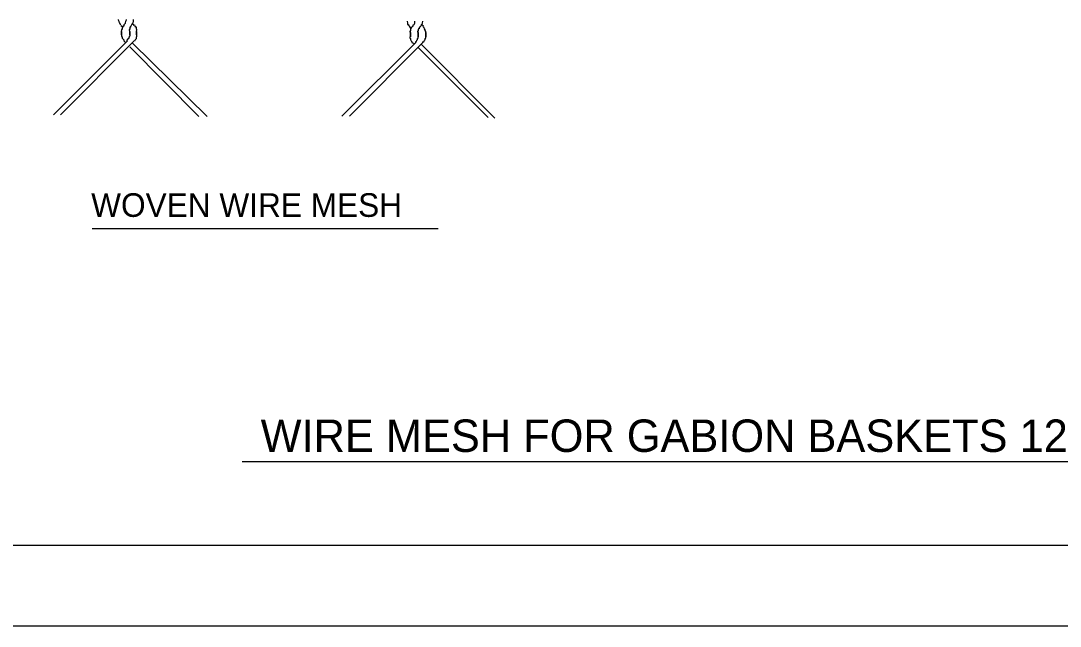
# Model space of a CAD drawing. Extents: x 3 to 3592, y -602 to 1171.
# Drawn here: x 119.2 to 311.6, y -17.2 to 94.9 of the extents above; entities that cross this region are included whole.
import ezdxf

# ---------------------------------------------------------------- set-up
doc = ezdxf.new("R2010")
doc.units = 0
for name, color, linetype in [('1', 7, 'Continuous'), ('3', 7, 'Continuous'), ('P', 7, 'Continuous'), ('PLT-BNDY', 7, 'Continuous')]:
    doc.layers.add(name, color=color, linetype=linetype)

msp = doc.modelspace()

# ---------------------------------------------------------------- linework, layer by layer
at = {"layer": '1'}
msp.add_lwpolyline([(827.51, -2.17), (827.51, 561.83), (41.51, 561.83), (41.51, -2.17), (827.51, -2.17), (827.51, 24.19), (627.51, 24.19), (627.51, 88.87), (827.51, 88.87), (827.51, 117.83), (627.51, 117.83), (627.51, -2.17), (706.31, -2.17), (706.31, 24.19), (706.31, -2.17), (783.31, -2.17), (783.31, 24.19), (783.31, 11.88), (827.51, 11.88)], dxfattribs=at)
at = {"layer": '3'}
for p, q in [((132.4, 56.45), (196.48, 56.45)), ((160.18, 13.34), (465.97, 13.34))]:
    msp.add_line(p, q, dxfattribs=at)
at = {"layer": 'P'}
for points in [[(137.25, 95.13), (137.25, 95.03), (137.35, 94.83), (137.35, 94.73), (137.45, 94.52), (137.55, 94.42), (137.55, 94.32), (137.66, 94.22), (137.76, 94.12)], [(138.26, 94.12), (138.37, 94.22), (138.47, 94.32), (138.57, 94.42), (138.57, 94.52), (138.67, 94.73), (138.67, 94.83), (138.77, 95.03), (138.77, 95.13)], [(139.79, 94.12), (139.79, 94.22), (139.89, 94.32), (139.89, 94.42), (139.99, 94.52), (140.09, 94.73), (140.09, 94.83), (140.09, 95.03), (140.09, 95.13)], [(140.2, 94.01), (139.89, 94.42)], [(190.69, 94.83), (190.69, 94.73), (190.79, 94.52), (190.79, 94.42), (190.79, 94.22), (190.89, 94.22), (191, 94.01), (191.1, 93.91), (191.1, 93.81)], [(191.71, 93.81), (191.81, 93.91), (191.81, 94.01), (191.91, 94.22), (192.01, 94.22), (192.11, 94.42), (192.11, 94.52), (192.11, 94.73), (192.11, 94.83)], [(193.13, 93.81), (193.23, 93.91), (193.33, 94.01), (193.43, 94.22), (193.43, 94.22), (193.54, 94.42), (193.54, 94.52), (193.64, 94.73), (193.64, 94.83)], [(137.76, 94.01), (138.06, 93.81)], [(138.26, 94.12), (138.26, 93.91), (138.16, 93.91), (138.06, 93.71), (138.06, 93.71), (137.96, 93.51), (137.96, 93.41), (137.86, 93.2), (137.86, 93.1)], [(137.86, 92.29), (137.86, 93)], [(137.86, 92.9), (137.86, 92.08)], [(139.69, 94.12), (139.59, 93.91), (139.59, 93.91), (139.48, 93.71), (139.38, 93.71), (139.38, 93.51), (139.38, 93.41), (139.28, 93.2), (139.28, 93.1)], [(139.38, 92.29), (139.38, 93)], [(139.38, 92.29), (139.38, 93)], [(139.38, 92.9), (139.38, 92.08)], [(139.38, 92.9), (139.38, 92.08)], [(140.7, 93.1), (140.7, 93.2), (140.6, 93.41), (140.6, 93.51), (140.6, 93.71), (140.5, 93.71), (140.4, 93.91), (140.4, 93.91), (140.3, 94.12)], [(140.6, 92.29), (140.6, 93)], [(140.6, 92.9), (140.6, 92.08)], [(191.1, 93.91), (191.3, 93.51)], [(191.6, 93.81), (191.6, 93.71), (191.5, 93.61), (191.4, 93.41), (191.3, 93.41), (191.3, 93.2), (191.3, 93.1), (191.2, 92.9), (191.2, 92.8)], [(191.3, 91.98), (191.3, 92.9)], [(191.3, 92.69), (191.3, 91.88)], [(193.13, 93.81), (193.03, 93.71), (192.93, 93.61), (192.93, 93.41), (192.82, 93.41), (192.72, 93.2), (192.72, 93.1), (192.62, 92.9), (192.62, 92.8)], [(192.72, 91.98), (192.72, 92.9)], [(192.72, 91.98), (192.72, 92.9)], [(192.72, 92.69), (192.72, 91.88)], [(192.72, 92.69), (192.72, 91.88)], [(193.74, 93.91), (193.43, 94.12)], [(194.14, 92.8), (194.14, 92.9), (194.04, 93.1), (194.04, 93.2), (193.94, 93.41), (193.94, 93.41), (193.84, 93.61), (193.74, 93.71), (193.64, 93.81)], [(194.14, 91.98), (194.14, 92.9)], [(194.14, 92.69), (194.14, 91.88)], [(125.26, 77.45), (138.98, 91.17)], [(126.58, 77.45), (140.2, 91.17)], [(137.86, 92.08), (137.86, 91.98), (137.96, 91.88), (137.96, 91.68), (138.06, 91.58), (138.26, 91.37), (138.26, 91.17)], [(138.26, 91.17), (138.57, 90.87)], [(138.87, 91.17), (138.98, 91.37), (139.18, 91.58), (139.28, 91.68), (139.28, 91.88), (139.38, 91.98), (139.38, 92.08)], [(139.89, 90.76), (153.71, 77.15)], [(140.3, 91.17), (140.4, 91.37), (140.6, 91.58), (140.6, 91.68), (140.6, 91.88), (140.7, 91.98), (140.7, 92.08)], [(178.6, 77.25), (192.32, 90.87)], [(180.02, 77.25), (193.64, 90.87)], [(191.2, 91.88), (191.2, 91.68), (191.3, 91.58), (191.3, 91.37), (191.4, 91.27), (191.5, 91.07), (191.6, 91.07), (191.6, 90.87)], [(191.6, 90.87), (192.01, 90.66)], [(192.32, 90.87), (192.32, 91.07), (192.42, 91.07), (192.52, 91.27), (192.62, 91.37), (192.62, 91.58), (192.72, 91.68), (192.72, 91.88)], [(193.33, 90.56), (206.95, 76.84)], [(193.64, 90.87), (193.74, 91.07), (193.84, 91.07), (193.94, 91.27), (194.04, 91.37), (194.04, 91.58), (194.14, 91.68), (194.14, 91.88)], [(139.38, 90.05), (152.18, 77.15)], [(192.72, 89.95), (205.73, 76.95)]]:
    msp.add_lwpolyline(points, dxfattribs=at)
at = {"layer": 'PLT-BNDY'}
msp.add_lwpolyline([(2.51, 576.83), (843.51, 576.83), (843.51, -17.17), (2.51, -17.17)], close=True, dxfattribs=at)

# ---------------------------------------------------------------- texts
at = {"layer": '3'}
for s, height, p in [('WOVEN WIRE MESH', 4.375, (132.24, 58.59)), ('WIRE MESH FOR GABION BASKETS 12" IN HEIGHT OR OVER', 6, (163.6, 15.09))]:
    msp.add_text(s, height=height, dxfattribs=at).set_placement(p)

doc.saveas('drawing.dxf')
